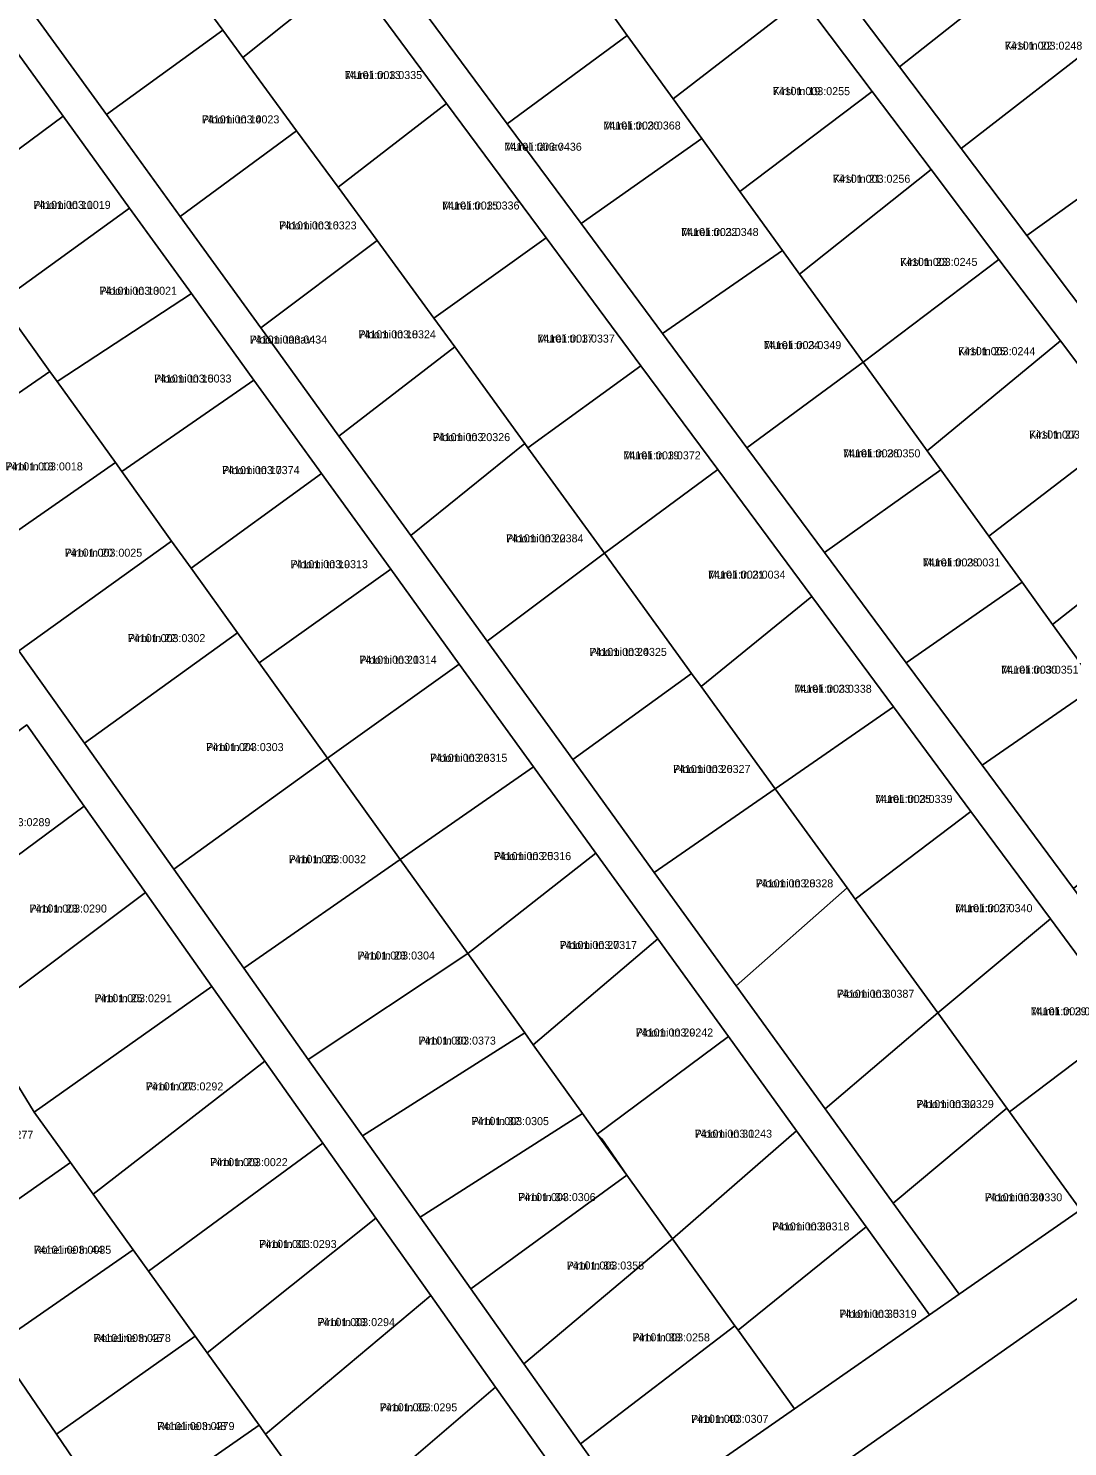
# Model space of a CAD drawing. Extents: x 524000 to 564260, y 6469338 to 6496391.
# Drawn here: x 538860.7 to 539055.5, y 6472943.6 to 6473209.4 of the extents above; entities that cross this region are included whole.
import ezdxf

# ---------------------------------------------------------------- set-up
doc = ezdxf.new("R2010")
doc.units = 0
for name, color, linetype in [('L_AADRESS', 7, 'Continuous'), ('PIIR', 7, 'Continuous'), ('TUNNUS', 7, 'Continuous')]:
    doc.layers.add(name, color=color, linetype=linetype)

msp = doc.modelspace()

# ---------------------------------------------------------------- linework, layer by layer
at = {"layer": 'PIIR'}
for points in [[(538920.87, 6473219.93), (538900.88, 6473203.94), (538897.13, 6473209.04), (538880.94, 6473231.12), (538901.05, 6473246.69)], [(539051.45, 6473223.95), (539023.95, 6473202.18), (539011.51, 6473218.66), (539038.7, 6473240.14)], [(538972.93, 6473208.08), (538969.45, 6473212.9), (538992.9, 6473231.95), (539005.75, 6473214.93), (538981.52, 6473196.19)], [(538897.13, 6473209.04), (538875.33, 6473193.24), (538859.8, 6473214.73), (538880.94, 6473231.12)], [(538935.8, 6473211.27), (538958.51, 6473228.05), (538969.45, 6473212.9), (538972.93, 6473208.08), (538950.43, 6473191.51)], [(539023.95, 6473202.18), (539051.45, 6473223.95), (539057.52, 6473216.25), (539063.53, 6473208.62), (539035.51, 6473186.87)], [(538822.63, 6473203.75), (538846.51, 6473221.58), (538867.2, 6473192.97), (538843.18, 6473175.12), (538842.08, 6473176.65)], [(538900.88, 6473203.94), (538920.87, 6473219.93), (538939.08, 6473195.34), (538918.73, 6473179.61), (538910.96, 6473190.19)], [(539018.84, 6473197.57), (538994.05, 6473178.84), (538986.88, 6473188.76), (538981.52, 6473196.19), (539005.75, 6473214.93)], [(538875.33, 6473193.24), (538897.13, 6473209.04), (538900.88, 6473203.94), (538910.96, 6473190.19), (538889.13, 6473174.15)], [(538981.52, 6473196.19), (538986.88, 6473188.76), (538964.27, 6473172.81), (538950.43, 6473191.51), (538972.93, 6473208.08)], [(539035.51, 6473186.87), (539063.53, 6473208.62), (539077, 6473191.51), (539047.8, 6473170.57)], [(539029.89, 6473182.94), (539005.23, 6473163.34), (539002.04, 6473167.77), (538994.05, 6473178.84), (539018.84, 6473197.57)], [(538957.74, 6473170.12), (538936.7, 6473155.11), (538926.05, 6473169.63), (538918.73, 6473179.61), (538939.08, 6473195.34)], [(538853.73, 6473160.42), (538843.18, 6473175.12), (538867.2, 6473192.97), (538879.66, 6473175.72), (538855.36, 6473158.16)], [(538918.73, 6473179.61), (538926.05, 6473169.63), (538904.24, 6473153.25), (538889.13, 6473174.15), (538910.96, 6473190.19)], [(539047.8, 6473170.57), (539077, 6473191.51), (539078.93, 6473189.06), (539089.19, 6473176.03), (539060.37, 6473153.93)], [(538964.27, 6473172.81), (538986.88, 6473188.76), (538994.05, 6473178.84), (539002.04, 6473167.77), (538979.53, 6473152.19)], [(539042.59, 6473166.11), (539017.17, 6473146.81), (539005.23, 6473163.34), (539029.89, 6473182.94)], [(538864.72, 6473145.11), (538855.36, 6473158.16), (538879.66, 6473175.72), (538891.24, 6473159.69), (538866.08, 6473143.22)], [(538904.24, 6473153.25), (538926.05, 6473169.63), (538936.7, 6473155.11), (538940.6, 6473149.73), (538918.87, 6473132.99)], [(538975.47, 6473146.18), (538954.32, 6473130.8), (538953.73, 6473131.61), (538940.6, 6473149.73), (538936.7, 6473155.11), (538957.74, 6473170.12)], [(538979.53, 6473152.19), (539002.04, 6473167.77), (539005.23, 6473163.34), (539017.17, 6473146.81), (538995.37, 6473130.8)], [(539054.12, 6473150.83), (539029.16, 6473130.2), (539017.17, 6473146.81), (539042.59, 6473166.11)], [(538825.07, 6473140.59), (538853.73, 6473160.42), (538855.36, 6473158.16), (538864.72, 6473145.11), (538835.94, 6473125.22)], [(538902.96, 6473143.49), (538878.19, 6473126.35), (538877, 6473128.01), (538866.08, 6473143.22), (538891.24, 6473159.69)], [(538918.87, 6473132.99), (538940.6, 6473149.73), (538953.73, 6473131.61), (538932.34, 6473114.36)], [(539031.73, 6473126.64), (539029.16, 6473130.2), (539054.12, 6473150.83), (539066.71, 6473134.16), (539040.71, 6473114.21)], [(538995.37, 6473130.8), (539017.17, 6473146.81), (539029.16, 6473130.2), (539031.73, 6473126.64), (539009.9, 6473111.19)], [(538866.08, 6473143.22), (538877, 6473128.01), (538848.14, 6473107.99), (538835.94, 6473125.22), (538864.72, 6473145.11)], [(538954.32, 6473130.8), (538975.47, 6473146.18), (538989.88, 6473126.73), (538968.64, 6473111.05)], [(538887.54, 6473113.32), (538878.19, 6473126.35), (538902.96, 6473143.49), (538915.63, 6473125.97), (538891.2, 6473108.23)], [(539078.72, 6473118.23), (539052.64, 6473097.69), (539046.92, 6473105.61), (539040.71, 6473114.21), (539066.71, 6473134.16)], [(538953.73, 6473131.61), (538954.32, 6473130.8), (538968.64, 6473111.05), (538946.68, 6473094.53), (538932.34, 6473114.36)], [(538848.14, 6473107.99), (538877, 6473128.01), (538878.19, 6473126.35), (538887.54, 6473113.32), (538858.93, 6473092.75)], [(538899.9, 6473096.1), (538891.2, 6473108.23), (538915.63, 6473125.97), (538928.59, 6473108.02), (538903.93, 6473090.49)], [(538968.64, 6473111.05), (538989.88, 6473126.73), (539007.52, 6473102.91), (538986.77, 6473086.08), (538985, 6473088.48)], [(539009.9, 6473111.19), (539031.73, 6473126.64), (539040.71, 6473114.21), (539046.92, 6473105.61), (539025.23, 6473090.48)], [(539091.08, 6473101.86), (539064.68, 6473081.01), (539060.94, 6473086.2), (539052.64, 6473097.69), (539078.72, 6473118.23)], [(538858.93, 6473092.75), (538887.54, 6473113.32), (538891.2, 6473108.23), (538899.9, 6473096.1), (538871.19, 6473075.42)], [(538985, 6473088.48), (538962.7, 6473072.36), (538946.68, 6473094.53), (538968.64, 6473111.05)], [(538941.43, 6473090.27), (538916.75, 6473072.63), (538903.93, 6473090.49), (538928.59, 6473108.02)], [(539052.64, 6473097.69), (539060.94, 6473086.2), (539039.43, 6473071.3), (539025.23, 6473090.48), (539046.92, 6473105.61)], [(538986.77, 6473086.08), (539007.52, 6473102.91), (539022.81, 6473082.24), (539000.68, 6473066.86)], [(538903.93, 6473090.49), (538916.75, 6473072.63), (538887.92, 6473051.8), (538871.19, 6473075.42), (538899.9, 6473096.1)], [(538955.34, 6473071.02), (538930.4, 6473053.61), (538916.75, 6473072.63), (538941.43, 6473090.27)], [(538962.7, 6473072.36), (538985, 6473088.48), (538986.77, 6473086.08), (539000.68, 6473066.86), (538977.99, 6473051.22)], [(539064.68, 6473081.01), (539076.59, 6473064.51), (539056.55, 6473048.18), (539039.43, 6473071.3), (539060.94, 6473086.2)], [(539037.32, 6473062.65), (539015.64, 6473046.22), (539014.12, 6473048.32), (539000.68, 6473066.86), (539022.81, 6473082.24)], [(538838.8, 6473043.22), (538829.71, 6473056.31), (538860.37, 6473078.87), (538871.15, 6473063.65), (538840.42, 6473040.89)], [(538930.4, 6473053.61), (538901.06, 6473033.25), (538887.92, 6473051.8), (538916.75, 6473072.63)], [(538967.04, 6473054.84), (538943.03, 6473036.02), (538930.4, 6473053.61), (538955.34, 6473071.02)], [(539014.12, 6473048.32), (538993.34, 6473029.97), (538977.99, 6473051.22), (539000.68, 6473066.86)], [(538840.42, 6473040.89), (538871.15, 6473063.65), (538882.61, 6473047.46), (538851.01, 6473023.74)], [(539015.64, 6473046.22), (539037.32, 6473062.65), (539052.24, 6473042.5), (539031.12, 6473024.87)], [(538953.72, 6473021.12), (538943.03, 6473036.02), (538967.04, 6473054.84), (538978.65, 6473038.77), (538955.32, 6473018.88)], [(538943.03, 6473036.02), (538913.15, 6473016.17), (538901.06, 6473033.25), (538930.4, 6473053.61)], [(538851.01, 6473023.74), (538882.61, 6473047.46), (538895.1, 6473029.81), (538861.77, 6473006.3)], [(539014.12, 6473048.32), (539015.64, 6473046.22), (539031.12, 6473024.87), (539010.02, 6473006.9), (538993.34, 6473029.97)], [(539044.06, 6473007.02), (539031.12, 6473024.87), (539052.24, 6473042.5), (539066.63, 6473023.05), (539044.55, 6473006.35)], [(538991.9, 6473020.44), (538967.32, 6473002.16), (538964.53, 6473006.05), (538955.32, 6473018.88), (538978.65, 6473038.77)], [(538913.15, 6473016.17), (538943.03, 6473036.02), (538953.72, 6473021.12), (538923.28, 6473001.86)], [(538943.24, 6472891.21), (539146.78, 6473034.18), (539197.65, 6472964.18), (538996.48, 6472815.75)], [(538904.99, 6473015.84), (538872.82, 6472990.91), (538868.56, 6472996.85), (538861.77, 6473006.3), (538895.1, 6473029.81)], [(539010.02, 6473006.9), (539031.12, 6473024.87), (539044.06, 6473007.02), (539022.79, 6472989.23)], [(538861.77, 6473006.3), (538868.56, 6472996.85), (538843.29, 6472979.08), (538825.67, 6473004.89), (538851.01, 6473023.74)], [(539044.55, 6473006.35), (539066.63, 6473023.05), (539080.81, 6473003.9), (539057.88, 6472987.95)], [(538955.32, 6473018.88), (538964.53, 6473006.05), (538934.1, 6472986.57), (538923.28, 6473001.86), (538953.72, 6473021.12)], [(538972.84, 6472994.48), (538968.18, 6473001.28), (538967.32, 6473002.16), (538991.9, 6473020.44), (539004.65, 6473002.81), (538981.42, 6472982.53)], [(538915.85, 6473000.49), (538883.19, 6472976.49), (538880.31, 6472980.5), (538872.82, 6472990.91), (538904.99, 6473015.84)], [(538934.1, 6472986.57), (538964.53, 6473006.05), (538967.32, 6473002.16), (538972.84, 6472994.48), (538943.59, 6472973.16)], [(539022.79, 6472989.23), (539044.06, 6473007.02), (539044.55, 6473006.35), (539057.88, 6472987.95), (539035.14, 6472972.15)], [(538993.1, 6472966.26), (538981.42, 6472982.53), (539004.65, 6473002.81), (539017.69, 6472984.77), (538993.69, 6472965.42)], [(538925.83, 6472986.41), (538894.21, 6472961.15), (538891.95, 6472964.29), (538883.19, 6472976.49), (538915.85, 6473000.49)], [(538868.56, 6472996.85), (538872.82, 6472990.91), (538880.31, 6472980.5), (538854.51, 6472962.63), (538843.29, 6472979.08)], [(538981.42, 6472982.53), (538953.55, 6472959.1), (538943.59, 6472973.16), (538972.84, 6472994.48)], [(538936.1, 6472971.89), (538905.14, 6472945.94), (538903.93, 6472947.62), (538894.21, 6472961.15), (538925.83, 6472986.41)], [(538993.69, 6472965.42), (539017.69, 6472984.77), (539029.6, 6472968.3), (539004.27, 6472950.7)], [(538993.1, 6472966.26), (538964.17, 6472944.1), (538953.55, 6472959.1), (538981.42, 6472982.53)], [(538883.19, 6472976.49), (538891.95, 6472964.29), (538865.93, 6472945.92), (538854.51, 6472962.63), (538880.31, 6472980.5)], [(538948.22, 6472954.77), (538917.65, 6472928.53), (538916.43, 6472930.23), (538905.14, 6472945.94), (538936.1, 6472971.89)], [(538964.17, 6472944.1), (538993.1, 6472966.26), (538993.69, 6472965.42), (539004.27, 6472950.7), (538974.26, 6472929.84)], [(538865.93, 6472945.92), (538891.95, 6472964.29), (538894.21, 6472961.15), (538903.93, 6472947.62), (538877.41, 6472929.1)], [(538958.65, 6472940.04), (538926.38, 6472916.38), (538917.65, 6472928.53), (538948.22, 6472954.77)], [(538877.41, 6472929.1), (538903.93, 6472947.62), (538905.14, 6472945.94), (538916.43, 6472930.23), (538889.02, 6472912.12)]]:
    msp.add_lwpolyline(points, close=True, dxfattribs=at)
for points in [[(538859.8, 6473214.73), (538875.33, 6473193.24), (538889.13, 6473174.15), (538904.24, 6473153.25), (538918.87, 6473132.99), (538932.34, 6473114.36), (538946.68, 6473094.53), (538962.7, 6473072.36), (538977.99, 6473051.22), (538993.34, 6473029.97), (539010.02, 6473006.9), (539022.79, 6472989.23), (539035.14, 6472972.15), (539029.6, 6472968.3), (539017.69, 6472984.77), (539004.65, 6473002.81), (538991.9, 6473020.44), (538978.65, 6473038.77), (538967.04, 6473054.84), (538955.34, 6473071.02), (538941.43, 6473090.27), (538928.59, 6473108.02), (538915.63, 6473125.97), (538902.96, 6473143.49), (538891.24, 6473159.69), (538879.66, 6473175.72), (538867.2, 6473192.97), (538846.51, 6473221.58)], [(538935.8, 6473211.27), (538950.43, 6473191.51), (538964.27, 6473172.81), (538979.53, 6473152.19), (538995.37, 6473130.8), (539009.9, 6473111.19), (539025.23, 6473090.48), (539039.43, 6473071.3), (539056.55, 6473048.18), (539071.33, 6473028.16), (539086.37, 6473007.8), (539080.81, 6473003.9), (539066.63, 6473023.05), (539052.24, 6473042.5), (539037.32, 6473062.65), (539022.81, 6473082.24), (539007.52, 6473102.91), (538989.88, 6473126.73), (538975.47, 6473146.18), (538957.74, 6473170.12), (538939.08, 6473195.34), (538920.87, 6473219.93)], [(539011.51, 6473218.66), (539023.95, 6473202.18), (539035.51, 6473186.87), (539047.8, 6473170.57), (539060.37, 6473153.93), (539071.58, 6473139.06), (539084.21, 6473122.34), (539096.06, 6473106.64), (539107.74, 6473091.17), (539119.63, 6473075.42), (539130.65, 6473060.81), (539141.67, 6473046.21), (539136.04, 6473042.29), (539125.97, 6473055.63), (539115.33, 6473069.73), (539102.54, 6473086.67), (539091.08, 6473101.86), (539078.72, 6473118.23), (539066.71, 6473134.16), (539054.12, 6473150.83), (539042.59, 6473166.11), (539029.89, 6473182.94), (539018.84, 6473197.57), (539005.75, 6473214.93)], [(539192.75, 6473064.71), (539146.78, 6473034.18), (538943.24, 6472891.21), (538904.95, 6472864.61), (538897.02, 6472876.14), (538908.25, 6472883.95), (538935.88, 6472903.16), (538968.64, 6472925.93), (538974.26, 6472929.84), (539004.27, 6472950.7), (539029.6, 6472968.3), (539035.14, 6472972.15), (539057.88, 6472987.95), (539080.81, 6473003.9), (539086.37, 6473007.8), (539107.07, 6473022.19), (539136.04, 6473042.29), (539141.67, 6473046.21), (539172.02, 6473067.3), (539159.88, 6473083.49), (539148.9, 6473098.13), (539136.07, 6473115.23), (539185.12, 6473155.08)], [(538858.93, 6473092.75), (538871.19, 6473075.42), (538887.92, 6473051.8), (538901.06, 6473033.25), (538913.15, 6473016.17), (538923.28, 6473001.86), (538934.1, 6472986.57), (538943.59, 6472973.16), (538953.55, 6472959.1), (538964.17, 6472944.1), (538974.26, 6472929.84), (538968.64, 6472925.93), (538958.65, 6472940.04), (538948.22, 6472954.77), (538936.1, 6472971.89), (538925.83, 6472986.41), (538915.85, 6473000.49), (538904.99, 6473015.84), (538895.1, 6473029.81), (538882.61, 6473047.46), (538871.15, 6473063.65), (538860.37, 6473078.87)], [(538854.51, 6472962.63), (538865.93, 6472945.92), (538877.41, 6472929.1), (538889.02, 6472912.12), (538899.27, 6472897.1), (538908.25, 6472883.95), (538897.02, 6472876.14), (538851.02, 6472943.09)]]:
    msp.add_lwpolyline(points, dxfattribs=at)

# ---------------------------------------------------------------- texts
at = {"layer": 'L_AADRESS'}
for s, p in [('Kirsi tn 22', (539043.71, 6473205.41)), ('Mureli tn 13', (538919.98, 6473199.9)), ('Kirsi tn 19', (539000.18, 6473196.88)), ('Ploomi tn 14', (538893.22, 6473191.59)), ('Mureli tn 20', (538968.44, 6473190.44)), ('Mureli tänav', (538949.9, 6473186.46)), ('Kirsi tn 21', (539011.48, 6473180.46)), ('Ploomi tn 11', (538861.61, 6473175.57)), ('Mureli tn 15', (538938.23, 6473175.45)), ('Ploomi tn 16', (538907.7, 6473171.72)), ('Mureli tn 22', (538983.04, 6473170.48)), ('Kirsi tn 23', (539024.06, 6473164.88)), ('Ploomi tn 13', (538874.04, 6473159.47)), ('Ploomi tn 18', (538922.55, 6473151.31)), ('Mureli tn 17', (538956.09, 6473150.51)), ('Ploomi tänav', (538902.18, 6473150.33)), ('Mureli tn 24', (538998.53, 6473149.29)), ('Kirsi tn 25', (539034.91, 6473148.15)), ('Ploomi tn 15', (538884.25, 6473143.02)), ('Ploomi tn 20', (538936.48, 6473132.04)), ('Kirsi tn 27', (539048.27, 6473132.52)), ('Pirni tn 18', (538856.38, 6473126.55)), ('Mureli tn 19', (538972.19, 6473128.62)), ('Mureli tn 26', (539013.36, 6473129)), ('Ploomi tn 17', (538897.01, 6473125.86)), ('Ploomi tn 22', (538950.22, 6473113.07)), ('Pirni tn 20', (538867.52, 6473110.38)), ('Ploomi tn 19', (538909.82, 6473108.23)), ('Mureli tn 28', (539028.32, 6473108.56)), ('Mureli tn 21', (538988.08, 6473106.27)), ('Pirni tn 22', (538879.34, 6473094.37)), ('Ploomi tn 21', (538922.72, 6473090.32)), ('Ploomi tn 24', (538965.84, 6473091.79)), ('Mureli tn 30', (539043.02, 6473088.46)), ('Mureli tn 23', (539004.24, 6473084.88)), ('Pirni tn 24', (538894.02, 6473073.95)), ('Ploomi tn 23', (538935.96, 6473071.94)), ('Ploomi tn 26', (538981.52, 6473069.85)), ('Mureli tn 25', (539019.37, 6473064.23)), ('Pirni tn 26', (538909.47, 6473052.94)), ('Ploomi tn 25', (538947.91, 6473053.52)), ('Ploomi tn 28', (538997.03, 6473048.41)), ('Pirni tn 23', (538860.9, 6473043.69)), ('Mureli tn 27', (539034.37, 6473043.76)), ('Ploomi tn 27', (538960.26, 6473036.86)), ('Pirni tn 28', (538922.38, 6473034.89)), ('Pirni tn 25', (538873.07, 6473026.88)), ('Ploomi tn 30', (539012.23, 6473027.72)), ('Mureli tn 29', (539048.53, 6473024.43)), ('Ploomi tn 29', (538974.53, 6473020.46)), ('Pirni tn 30', (538933.8, 6473018.94)), ('Pirni tn 27', (538882.72, 6473010.36)), ('Ploomi tn 32', (539027.12, 6473007.05)), ('Pirni tn 32', (538943.75, 6473003.85)), ('Ploomi tn 31', (538985.56, 6473001.49)), ('Pirni tn 29', (538894.78, 6472996.16)), ('Pirni tn 34', (538952.5, 6472989.61)), ('Ploomi tn 34', (539039.95, 6472989.58)), ('Ploomi tn 33', (539000.06, 6472984.12)), ('Pirni tn 31', (538903.96, 6472980.82)), ('Roheline tn 44', (538861.72, 6472979.74)), ('Pirni tn 36', (538961.58, 6472976.79)), ('Ploomi tn 35', (539012.67, 6472967.74)), ('Pirni tn 33', (538914.89, 6472966.18)), ('Roheline tn 46', (538872.88, 6472963.21)), ('Pirni tn 38', (538973.91, 6472963.32)), ('Pirni tn 35', (538926.57, 6472950.21)), ('Roheline tn 48', (538884.82, 6472946.7)), ('Pirni tn 40', (538984.89, 6472948.05))]:
    msp.add_text(s, height=1.5, dxfattribs=at).set_placement(p)
at = {"layer": 'TUNNUS'}
for s, p in [('74101:003:0248', (539043.71, 6473205.41)), ('74101:003:0335', (538919.98, 6473199.9)), ('74101:003:0255', (539000.18, 6473196.88)), ('74101:003:0023', (538893.22, 6473191.59)), ('74101:003:0368', (538968.44, 6473190.44)), ('74101:003:0436', (538949.9, 6473186.46)), ('74101:003:0256', (539011.48, 6473180.46)), ('74101:003:0019', (538861.61, 6473175.57)), ('74101:003:0336', (538938.23, 6473175.45)), ('74101:003:0323', (538907.7, 6473171.72)), ('74101:003:0348', (538983.04, 6473170.48)), ('74101:003:0245', (539024.06, 6473164.88)), ('74101:003:0021', (538874.04, 6473159.47)), ('74101:003:0324', (538922.55, 6473151.31)), ('74101:003:0434', (538902.18, 6473150.33)), ('74101:003:0337', (538956.09, 6473150.51)), ('74101:003:0349', (538998.53, 6473149.29)), ('74101:003:0244', (539034.91, 6473148.15)), ('74101:003:0033', (538884.25, 6473143.02)), ('74101:003:0326', (538936.48, 6473132.04)), ('74101:003:0252', (539048.27, 6473132.52)), ('74101:003:0372', (538972.19, 6473128.62)), ('74101:003:0350', (539013.36, 6473129)), ('74101:003:0018', (538856.38, 6473126.55)), ('74101:003:0374', (538897.01, 6473125.86)), ('74101:003:0384', (538950.22, 6473113.07)), ('74101:003:0025', (538867.52, 6473110.38)), ('74101:003:0313', (538909.82, 6473108.23)), ('74101:003:0031', (539028.32, 6473108.56)), ('74101:003:0034', (538988.08, 6473106.27)), ('74101:003:0302', (538879.34, 6473094.37)), ('74101:003:0314', (538922.72, 6473090.32)), ('74101:003:0325', (538965.84, 6473091.79)), ('74101:003:0351', (539043.02, 6473088.46)), ('74101:003:0338', (539004.24, 6473084.88)), ('74101:003:0303', (538894.02, 6473073.95)), ('74101:003:0315', (538935.96, 6473071.94)), ('74101:003:0327', (538981.52, 6473069.85)), ('74101:003:0339', (539019.37, 6473064.23)), ('74101:003:0289', (538850.31, 6473059.88)), ('74101:003:0032', (538909.47, 6473052.94)), ('74101:003:0316', (538947.91, 6473053.52)), ('74101:003:0328', (538997.03, 6473048.41)), ('74101:003:0290', (538860.9, 6473043.69)), ('74101:003:0340', (539034.37, 6473043.76)), ('74101:003:0317', (538960.26, 6473036.86)), ('74101:003:0304', (538922.38, 6473034.89)), ('74101:003:0291', (538873.07, 6473026.88)), ('74101:003:0387', (539012.23, 6473027.72)), ('74101:003:0341', (539048.53, 6473024.43)), ('74101:003:0242', (538974.53, 6473020.46)), ('74101:003:0373', (538933.8, 6473018.94)), ('74101:003:0292', (538882.72, 6473010.36)), ('74101:003:0329', (539027.12, 6473007.05)), ('74101:003:0305', (538943.75, 6473003.85)), ('74101:003:0277', (538847.12, 6473001.31)), ('74101:003:0243', (538985.56, 6473001.49)), ('74101:003:0022', (538894.78, 6472996.16)), ('74101:003:0306', (538952.5, 6472989.61)), ('74101:003:0330', (539039.95, 6472989.58)), ('74101:003:0318', (539000.06, 6472984.12)), ('74101:003:0293', (538903.96, 6472980.82)), ('74101:003:0035', (538861.72, 6472979.74)), ('74101:003:0355', (538961.58, 6472976.79)), ('74101:003:0319', (539012.67, 6472967.74)), ('74101:003:0294', (538914.89, 6472966.18)), ('74101:003:0278', (538872.88, 6472963.21)), ('74101:003:0258', (538973.91, 6472963.32)), ('74101:003:0295', (538926.57, 6472950.21)), ('74101:003:0279', (538884.82, 6472946.7)), ('74101:003:0307', (538984.89, 6472948.05))]:
    msp.add_text(s, height=1.5, dxfattribs=at).set_placement(p)

doc.saveas('drawing.dxf')
